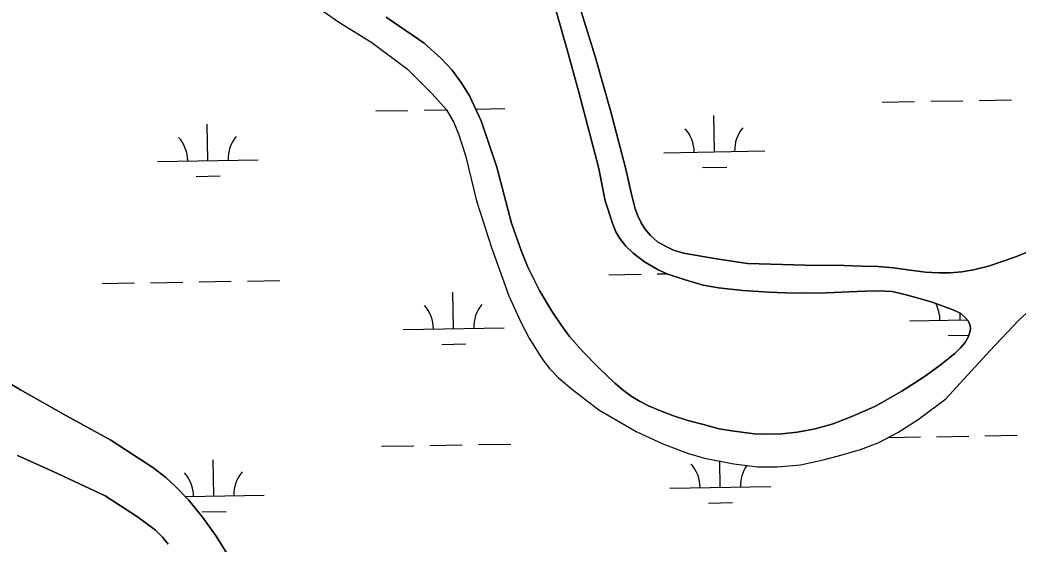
# Model space of a CAD drawing. Extents: x 3892998 to 3931244, y 278583 to 304547.
# Drawn here: x 3919702 to 3920691, y 300467 to 300987 of the extents above; entities that cross this region are included whole.
import ezdxf

# ---------------------------------------------------------------- set-up
doc = ezdxf.new("R2010")
doc.units = 0
doc.layers.add('V-TOPO-SHOR', color=7, linetype='Continuous')
doc.layers.add('V-WETL-SWMP', color=7, linetype='Continuous')

msp = doc.modelspace()

# ---------------------------------------------------------------- linework, layer by layer
at = {"layer": 'V-TOPO-SHOR'}
for points in [[(3920334.31, 300739.31), (3920320.82, 300747.25), (3920309.6, 300756.01), (3920302.31, 300762.94), (3920296.26, 300770.54), (3920292.61, 300777.04), (3920289, 300785.61), (3920281.74, 300807.78), (3920275.27, 300841.02), (3920255.93, 300915.44), (3920244.13, 300957.65), (3920232.64, 300998.28), (3920220.68, 301041), (3920210, 301094.09), (3920202.21, 301144.34), (3920196.67, 301173.39), (3920194.39, 301186.61), (3920190.91, 301200.21)], [(3920249.21, 301024.73), (3920271.86, 300951.09), (3920287.2, 300897.54), (3920302.25, 300839.33), (3920307.57, 300815.65), (3920311.69, 300799.96), (3920314.29, 300792.79), (3920317.6, 300786.13), (3920321.26, 300779.98), (3920326.64, 300773.44), (3920333.77, 300767.21), (3920340.43, 300763.41), (3920349.68, 300758.86), (3920359.48, 300756.02), (3920392.08, 300750.22), (3920422.8, 300745.66), (3920479.92, 300744.12), (3920518.53, 300743.53), (3920535.84, 300743.12), (3920552.28, 300742.55), (3920567.32, 300741.32), (3920581.83, 300739.41), (3920599.27, 300737.08), (3920612.58, 300736.24), (3920623.5, 300736.33), (3920635.29, 300737.26), (3920646.78, 300739.41), (3920661.76, 300743.03), (3920686.73, 300751.43), (3920711.74, 300761.4)], [(3919986.41, 301007.51), (3920018.76, 300984.56), (3920050.85, 300964.74), (3920086.24, 300938.42), (3920110.42, 300913.94), (3920124.59, 300898.01), (3920131.9, 300885.36), (3920136.48, 300874.16), (3920143.59, 300852.86), (3920154.29, 300807.92), (3920169.28, 300761.65), (3920186.48, 300713.61), (3920198.83, 300686.64), (3920206.6, 300671.55), (3920219.28, 300651.5), (3920226.84, 300641.62), (3920235.8, 300632.4), (3920249.71, 300620.28), (3920275.56, 300600.44), (3920312.63, 300579.11), (3920339.01, 300566.86), (3920364.41, 300557.07), (3920380.41, 300552.71), (3920409.2, 300546.81), (3920433.21, 300543.98), (3920452.43, 300543.87), (3920475.52, 300546.08), (3920496.58, 300550.6), (3920512.97, 300554.88), (3920534.95, 300561.28), (3920552.25, 300567.62)], [(3920064.94, 300989.85), (3920102.43, 300964.18), (3920119.05, 300949.4), (3920130.36, 300937.35), (3920139.92, 300924.13), (3920147.42, 300911.82), (3920158.95, 300887.3), (3920174.64, 300841.02), (3920189.07, 300785.76), (3920198.8, 300758.51), (3920205.16, 300742.07), (3920216.73, 300718.93), (3920229.05, 300698.37), (3920238.76, 300684.28), (3920246.46, 300673.35), (3920259.28, 300658.84), (3920276.02, 300641.81), (3920291.42, 300626.89), (3920299.74, 300619.93), (3920307.57, 300614.2), (3920315.76, 300609.16), (3920324.32, 300604.97), (3920335.11, 300600.03), (3920349.7, 300594.48), (3920363.79, 300589.99), (3920379.46, 300585.8), (3920394.95, 300581.79), (3920407.37, 300579.76), (3920429.47, 300576.8), (3920441.07, 300576.52), (3920457.01, 300576.66), (3920471.95, 300578.37), (3920488.65, 300581.44), (3920507.82, 300586.52), (3920526.18, 300593.87), (3920549.64, 300604.22), (3920575.64, 300619.18), (3920597.8, 300633.2), (3920613.85, 300644.93), (3920628.16, 300656.54), (3920633.83, 300661.95), (3920638.46, 300667.2), (3920641.36, 300672.68), (3920643.21, 300677.66), (3920643.64, 300680.94), (3920643.37, 300684.06), (3920641.4, 300688.78), (3920638.2, 300692.33), (3920634.13, 300695.89), (3920627.28, 300699.34), (3920619.21, 300702.31), (3920605.99, 300707.13), (3920593.44, 300711.07), (3920578.82, 300715.06), (3920566.24, 300717.96), (3920551.71, 300718.66), (3920539.92, 300718.25), (3920523.45, 300717.43), (3920501.08, 300716.59), (3920482.54, 300716.17), (3920460.55, 300716.52), (3920443.94, 300717.27), (3920418.34, 300718.75), (3920394.15, 300721.41), (3920378.98, 300724.2), (3920361.09, 300729.31), (3920344.08, 300734.92), (3920334.31, 300739.31)], [(3920552.25, 300567.62), (3920571.9, 300577.89), (3920591.96, 300590.91), (3920619.29, 300611.38), (3920662.7, 300658.66), (3920691.67, 300689.32), (3920711.51, 300707.55), (3920730.89, 300721.28), (3920750.03, 300732.08), (3920784.06, 300749.97), (3920806.59, 300757.39), (3920831.15, 300763.38), (3920851.66, 300766.18), (3920877.19, 300769.03), (3920912.2, 300769.92), (3920952.24, 300771.03), (3921019.44, 300770.8), (3921075.38, 300770.66), (3921118, 300771.2), (3921156.06, 300769.41), (3921194.59, 300765.37), (3921240.6, 300755.25), (3921282.08, 300744.73), (3921322.05, 300731.19)], [(3919668.75, 300640.53), (3919702.63, 300620.28), (3919745.41, 300596.12), (3919792.33, 300570.26), (3919833.92, 300543.23), (3919846.7, 300533.45), (3919855.8, 300524.72), (3919869.29, 300511.38), (3919883.01, 300494.03), (3919895.91, 300476.05), (3919908.13, 300456.8)], [(3919849.12, 300467.38), (3919843.34, 300474.1), (3919836.44, 300481.02), (3919818.61, 300494.3), (3919786.51, 300515.14), (3919735.21, 300539.19), (3919699.77, 300555.14)]]:
    msp.add_lwpolyline(points, dxfattribs=at)
at = {"layer": 'V-WETL-SWMP'}
for p, q in [((3920271.86, 300951.09), (3920249.21, 301024.73)), ((3919986.4, 301007.51), (3920018.76, 300984.56)), ((3920232.64, 300998.28), (3920244.13, 300957.65)), ((3920102.43, 300964.18), (3920064.94, 300989.85)), ((3920018.76, 300984.56), (3920050.85, 300964.74)), ((3920050.85, 300964.74), (3920086.24, 300938.42)), ((3920119.05, 300949.4), (3920102.43, 300964.18)), ((3920244.13, 300957.65), (3920255.93, 300915.45)), ((3920130.36, 300937.35), (3920119.05, 300949.4)), ((3920287.2, 300897.54), (3920271.86, 300951.09)), ((3920086.24, 300938.42), (3920110.42, 300913.94)), ((3920139.92, 300924.13), (3920130.36, 300937.35)), ((3920147.41, 300911.82), (3920139.92, 300924.13)), ((3920110.42, 300913.94), (3920124.59, 300898.01)), ((3920158.95, 300887.3), (3920147.41, 300911.82)), ((3920255.93, 300915.45), (3920275.27, 300841.02)), ((3920102.54, 300897.82), (3920124.41, 300898.2)), ((3920153.58, 300898.71), (3920182.53, 300899.21)), ((3920556.38, 300905.68), (3920588.38, 300906.23)), ((3920604.37, 300906.51), (3920636.37, 300907.06)), ((3920652.37, 300907.34), (3920684.36, 300907.89)), ((3920054.55, 300896.99), (3920086.54, 300897.55)), ((3920124.59, 300898.01), (3920131.9, 300885.36)), ((3920302.25, 300839.33), (3920287.2, 300897.54)), ((3920390.14, 300856.36), (3920389.52, 300892.36)), ((3919888.31, 300847.68), (3919887.69, 300883.67)), ((3920131.9, 300885.36), (3920136.48, 300874.16)), ((3920174.64, 300841.02), (3920158.95, 300887.3)), ((3920136.48, 300874.16), (3920143.59, 300852.86)), ((3920143.59, 300852.86), (3920154.29, 300807.92)), ((3920340.15, 300855.5), (3920440.14, 300857.23)), ((3919838.32, 300846.81), (3919938.3, 300848.54)), ((3920189.07, 300785.76), (3920174.64, 300841.02)), ((3920275.27, 300841.02), (3920281.74, 300807.78)), ((3920307.57, 300815.65), (3920302.25, 300839.33)), ((3920378.41, 300840.73), (3920402.41, 300841.14)), ((3919876.58, 300832.04), (3919900.58, 300832.46)), ((3920311.69, 300799.96), (3920307.57, 300815.65)), ((3920154.29, 300807.92), (3920169.28, 300761.65)), ((3920281.74, 300807.78), (3920289, 300785.61)), ((3920314.29, 300792.79), (3920311.69, 300799.96)), ((3920317.6, 300786.13), (3920314.29, 300792.79)), ((3920198.8, 300758.51), (3920189.07, 300785.76)), ((3920289, 300785.61), (3920292.61, 300777.03)), ((3920321.26, 300779.98), (3920317.6, 300786.13)), ((3920326.64, 300773.44), (3920321.26, 300779.98)), ((3920292.61, 300777.03), (3920296.26, 300770.54)), ((3920296.26, 300770.54), (3920302.31, 300762.94)), ((3920333.77, 300767.21), (3920326.64, 300773.44)), ((3920169.28, 300761.65), (3920186.48, 300713.61)), ((3920302.31, 300762.94), (3920309.6, 300756.01)), ((3920340.43, 300763.41), (3920333.77, 300767.21)), ((3920349.68, 300758.86), (3920340.43, 300763.41)), ((3920711.74, 300761.4), (3920686.73, 300751.43)), ((3920205.16, 300742.07), (3920198.8, 300758.51)), ((3920309.6, 300756.01), (3920320.82, 300747.25)), ((3920359.48, 300756.02), (3920349.68, 300758.86)), ((3920392.08, 300750.22), (3920359.48, 300756.02)), ((3920422.8, 300745.66), (3920392.08, 300750.22)), ((3920686.73, 300751.43), (3920661.76, 300743.03)), ((3920216.73, 300718.93), (3920205.16, 300742.07)), ((3920320.82, 300747.25), (3920334.31, 300739.31)), ((3920479.92, 300744.12), (3920422.8, 300745.66)), ((3920518.53, 300743.53), (3920479.92, 300744.12)), ((3920535.84, 300743.12), (3920518.53, 300743.53)), ((3920552.28, 300742.55), (3920535.84, 300743.12)), ((3920567.32, 300741.32), (3920552.28, 300742.55)), ((3920581.83, 300739.41), (3920567.32, 300741.32)), ((3920661.76, 300743.03), (3920646.78, 300739.41)), ((3920285.4, 300734.46), (3920317.39, 300735.02)), ((3920333.39, 300735.29), (3920342.88, 300735.46)), ((3920334.31, 300739.31), (3920344.08, 300734.92)), ((3920344.08, 300734.92), (3920361.09, 300729.31)), ((3920599.26, 300737.09), (3920581.83, 300739.41)), ((3920612.58, 300736.24), (3920599.26, 300737.09)), ((3920623.5, 300736.33), (3920612.58, 300736.24)), ((3920635.3, 300737.26), (3920623.5, 300736.33)), ((3920646.78, 300739.41), (3920635.3, 300737.26)), ((3919783.56, 300725.78), (3919815.56, 300726.33)), ((3919831.56, 300726.61), (3919863.55, 300727.16)), ((3919879.55, 300727.44), (3919911.54, 300727.99)), ((3919927.54, 300728.27), (3919959.54, 300728.82)), ((3920361.09, 300729.31), (3920378.98, 300724.2)), ((3920378.98, 300724.2), (3920394.15, 300721.41)), ((3920394.15, 300721.41), (3920418.34, 300718.75)), ((3920131.7, 300681.05), (3920131.08, 300717.05)), ((3920186.48, 300713.61), (3920198.83, 300686.64)), ((3920229.05, 300698.37), (3920216.73, 300718.93)), ((3920418.34, 300718.75), (3920443.94, 300717.27)), ((3920443.94, 300717.27), (3920460.55, 300716.52)), ((3920460.55, 300716.52), (3920482.54, 300716.17)), ((3920482.54, 300716.17), (3920501.08, 300716.59)), ((3920501.08, 300716.59), (3920523.45, 300717.43)), ((3920523.45, 300717.43), (3920539.92, 300718.25)), ((3920539.92, 300718.25), (3920551.71, 300718.66)), ((3920551.71, 300718.66), (3920566.24, 300717.96)), ((3920566.24, 300717.96), (3920578.81, 300715.06)), ((3920578.81, 300715.06), (3920593.44, 300711.07)), ((3920593.44, 300711.07), (3920605.99, 300707.13)), ((3920605.99, 300707.13), (3920619.21, 300702.31)), ((3920619.21, 300702.31), (3920627.28, 300699.34)), ((3920238.76, 300684.28), (3920229.05, 300698.37)), ((3920627.28, 300699.34), (3920634.13, 300695.89)), ((3920633.54, 300689.74), (3920633.42, 300696.24)), ((3920634.13, 300695.89), (3920638.2, 300692.33)), ((3920638.2, 300692.33), (3920641.4, 300688.78)), ((3920081.71, 300680.19), (3920181.7, 300681.92)), ((3920198.83, 300686.64), (3920206.6, 300671.55)), ((3920246.46, 300673.35), (3920238.76, 300684.28)), ((3920583.54, 300688.87), (3920640.43, 300689.86)), ((3920641.4, 300688.78), (3920643.37, 300684.06)), ((3920643.64, 300680.94), (3920643.21, 300677.66)), ((3920643.37, 300684.06), (3920643.64, 300680.94)), ((3920662.7, 300658.66), (3920691.67, 300689.32)), ((3920206.6, 300671.55), (3920219.28, 300651.5)), ((3920259.28, 300658.84), (3920246.46, 300673.35)), ((3920621.81, 300674.1), (3920642.02, 300674.45)), ((3920641.36, 300672.68), (3920638.46, 300667.2)), ((3920643.21, 300677.66), (3920641.36, 300672.68)), ((3920119.97, 300665.42), (3920143.97, 300665.83)), ((3920633.83, 300661.95), (3920628.16, 300656.54)), ((3920638.46, 300667.2), (3920633.83, 300661.95)), ((3920219.28, 300651.5), (3920226.84, 300641.62)), ((3920276.01, 300641.81), (3920259.28, 300658.84)), ((3920628.16, 300656.54), (3920613.85, 300644.93)), ((3920619.29, 300611.39), (3920662.7, 300658.66)), ((3920226.84, 300641.62), (3920235.8, 300632.4)), ((3920291.42, 300626.89), (3920276.01, 300641.81)), ((3920613.85, 300644.93), (3920597.8, 300633.2)), ((3919702.63, 300620.28), (3919668.75, 300640.53)), ((3920235.8, 300632.4), (3920249.71, 300620.28)), ((3920597.8, 300633.2), (3920575.64, 300619.18)), ((3920299.74, 300619.93), (3920291.42, 300626.89)), ((3919745.41, 300596.12), (3919702.63, 300620.28)), ((3920249.71, 300620.28), (3920275.56, 300600.44)), ((3920307.57, 300614.2), (3920299.74, 300619.93)), ((3920315.76, 300609.16), (3920307.57, 300614.2)), ((3920575.64, 300619.18), (3920549.64, 300604.22)), ((3920591.96, 300590.91), (3920619.29, 300611.39)), ((3920324.32, 300604.97), (3920315.76, 300609.16)), ((3920335.11, 300600.03), (3920324.32, 300604.97)), ((3920549.64, 300604.22), (3920526.19, 300593.87)), ((3919792.33, 300570.26), (3919745.41, 300596.12)), ((3920275.56, 300600.44), (3920312.63, 300579.1)), ((3920349.7, 300594.48), (3920335.11, 300600.03)), ((3920363.79, 300589.99), (3920349.7, 300594.48)), ((3920526.19, 300593.87), (3920507.82, 300586.52)), ((3920379.46, 300585.8), (3920363.79, 300589.99)), ((3920394.95, 300581.79), (3920379.46, 300585.8)), ((3920407.37, 300579.76), (3920394.95, 300581.79)), ((3920507.82, 300586.52), (3920488.65, 300581.44)), ((3920571.9, 300577.88), (3920591.96, 300590.91)), ((3920312.63, 300579.1), (3920339.01, 300566.86)), ((3920429.47, 300576.8), (3920407.37, 300579.76)), ((3920441.07, 300576.52), (3920429.47, 300576.8)), ((3920457.01, 300576.66), (3920441.07, 300576.52)), ((3920471.94, 300578.37), (3920457.01, 300576.66)), ((3920488.65, 300581.44), (3920471.94, 300578.37)), ((3920552.25, 300567.62), (3920571.9, 300577.88)), ((3920562.67, 300573.06), (3920594.13, 300573.61)), ((3920610.13, 300573.88), (3920642.13, 300574.44)), ((3920658.12, 300574.72), (3920690.12, 300575.27)), ((3919833.92, 300543.23), (3919792.33, 300570.26)), ((3920060.31, 300564.37), (3920092.3, 300564.92)), ((3920108.3, 300565.2), (3920140.29, 300565.75)), ((3920156.29, 300566.03), (3920188.29, 300566.58)), ((3920339.01, 300566.86), (3920364.41, 300557.07)), ((3920534.95, 300561.28), (3920552.25, 300567.62)), ((3919699.77, 300555.14), (3919735.21, 300539.19)), ((3920364.41, 300557.07), (3920380.41, 300552.7)), ((3920380.41, 300552.7), (3920409.2, 300546.81)), ((3920496.58, 300550.6), (3920512.97, 300554.88)), ((3920512.97, 300554.88), (3920534.95, 300561.28)), ((3919846.69, 300533.45), (3919833.92, 300543.23)), ((3919894.07, 300515.05), (3919893.45, 300551.05)), ((3920395.9, 300523.74), (3920395.45, 300549.63)), ((3920409.2, 300546.81), (3920433.21, 300543.98)), ((3920433.21, 300543.98), (3920452.43, 300543.87)), ((3920452.43, 300543.87), (3920475.52, 300546.08)), ((3920475.52, 300546.08), (3920496.58, 300550.6)), ((3919735.21, 300539.19), (3919786.51, 300515.15)), ((3919855.8, 300524.72), (3919846.69, 300533.45)), ((3919869.29, 300511.38), (3919855.8, 300524.72)), ((3920345.91, 300522.87), (3920445.9, 300524.6)), ((3919786.51, 300515.15), (3919818.61, 300494.3)), ((3919866.07, 300514.57), (3919944.06, 300515.92)), ((3919883.01, 300494.03), (3919869.29, 300511.38)), ((3920384.17, 300508.1), (3920408.17, 300508.52)), ((3919818.61, 300494.3), (3919836.44, 300481.02)), ((3919882.34, 300499.42), (3919906.34, 300499.83)), ((3919895.91, 300476.05), (3919883.01, 300494.03)), ((3919836.44, 300481.02), (3919843.34, 300474.1)), ((3919843.34, 300474.1), (3919849.12, 300467.38)), ((3919908.13, 300456.8), (3919895.91, 300476.05))]:
    msp.add_line(p, q, dxfattribs=at)
for centre, start, end in [((3920334.9, 300855.88), 0.21988, 41.76354), ((3920445.37, 300857.8), 140.21988, 181.76354), ((3919833.07, 300847.2), 0.21988, 41.76354), ((3919943.54, 300849.11), 140.21988, 181.76354), ((3920076.46, 300680.57), 0.21988, 41.76354), ((3920186.93, 300682.48), 140.21988, 181.76354), ((3920578.29, 300689.26), 0.21988, 28.1782), ((3920340.66, 300523.26), 0.21988, 41.76354), ((3920451.13, 300525.17), 145.20304, 181.76354), ((3919838.83, 300514.57), 0.21988, 41.76354), ((3919949.3, 300516.48), 140.21988, 181.76354)]:
    msp.add_arc(centre, 35.25, start, end, dxfattribs=at)

doc.saveas('drawing.dxf')
